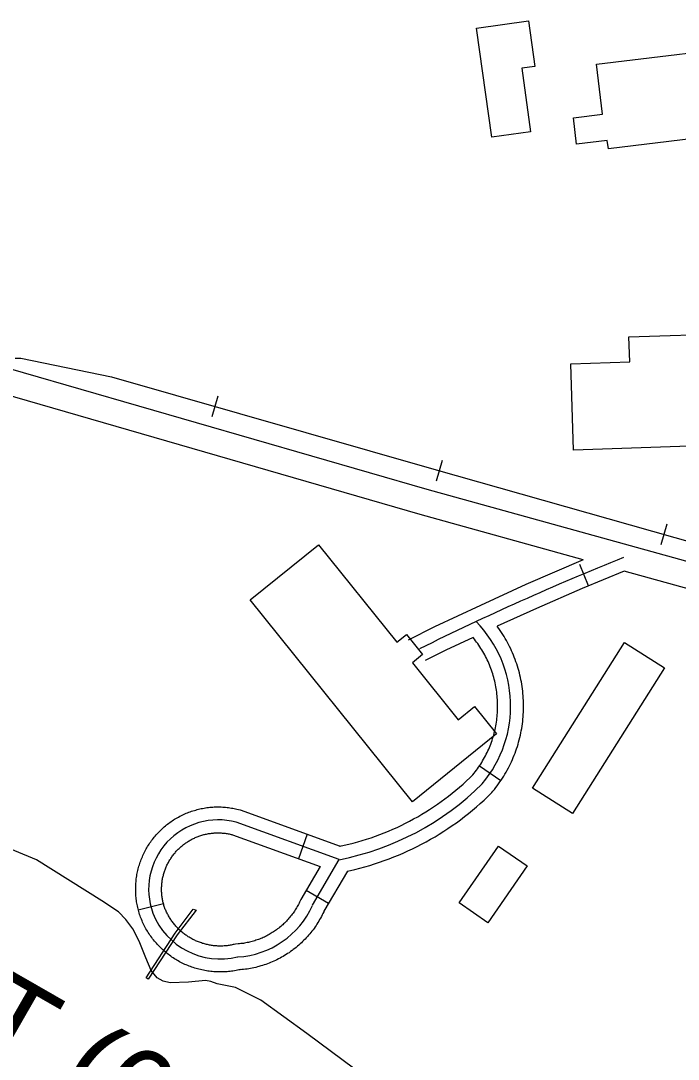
# Model space of a CAD drawing. Extents: x 3297716 to 3335574, y 688621 to 713991.
# Drawn here: x 3318260 to 3319021, y 703419 to 704620 of the extents above; entities that cross this region are included whole.
import ezdxf

# ---------------------------------------------------------------- set-up
doc = ezdxf.new("R2010")
doc.units = 0
for name, color, linetype in [('V-BLDG-OTLN', 7, 'Continuous'), ('V-CHAN-NAID', 7, 'Continuous'), ('V-RAIL-TRAK', 7, 'Continuous'), ('V-ROAD-CNTR', 7, 'Continuous'), ('V-SITE-STRC', 7, 'Continuous'), ('V-TOPO-SHOR', 7, 'Continuous')]:
    doc.layers.add(name, color=color, linetype=linetype)

msp = doc.modelspace()

# ---------------------------------------------------------------- linework, layer by layer
at = {"layer": 'V-BLDG-OTLN'}
for points in [[(3318805.4, 704485.3), (3318787.8, 704611.6), (3318848, 704620), (3318855.3, 704567.3), (3318840.1, 704565.2), (3318850.4, 704491.6)], [(3318926.7, 704569.7), (3319125.5, 704593.8), (3319137.4, 704495.8), (3318940.4, 704472), (3318939.2, 704481.5), (3318903.7, 704477.2), (3318900, 704507.7), (3318933.7, 704511.8)], [(3319201.9, 704133.7), (3318900.2, 704123.4), (3318896.8, 704223.3), (3318965.2, 704225.6), (3318964.2, 704254.3), (3319084, 704258.4), (3319085, 704229.8), (3319198.5, 704233.6)], [(3318713.6, 703716.8), (3318525.8, 703950.3), (3318604.9, 704014), (3318695.5, 703901.4), (3318706.7, 703910.4), (3318725.4, 703887.1), (3318713.6, 703877.6), (3318766.6, 703811.7), (3318785.6, 703826.9), (3318811.1, 703795.3)], [(3319005.3, 703871.6), (3318898.8, 703703.4), (3318852.6, 703732.6), (3318959.1, 703900.9)], [(3318767.8, 703600), (3318813.1, 703665.6), (3318846.4, 703642.6), (3318801.1, 703577)]]:
    msp.add_lwpolyline(points, close=True, dxfattribs=at)
at = {"layer": 'V-RAIL-TRAK'}
for points in [[(3318253.9, 704229.7), (3318260.4, 704229.7), (3318365.4, 704208.3), (3318738.4, 704101.3), (3319218.8, 703965.2)], [(3318260.4, 704229.7), (3318365.4, 704208.3), (3318738.4, 704101.3), (3319218.8, 703965.2)], [(3318488.6, 704185.9), (3318481.7, 704161.9)], [(3318748.1, 704111.5), (3318741.3, 704087.5)], [(3319007.9, 704037.9), (3319001.1, 704013.9)]]:
    msp.add_lwpolyline(points, dxfattribs=at)
at = {"layer": 'V-ROAD-CNTR'}
for p, q in [((3318917.4, 703966.5), (3318907.3, 703991.3)), ((3318791.3, 703758.2), (3318816, 703741.3)), ((3318592, 703679.3), (3318581.8, 703651)), ((3318616.5, 703599.2), (3318590.7, 703614.4)), ((3318396.4, 703591.7), (3318425.5, 703599))]:
    msp.add_line(p, q, dxfattribs=at)
for points in [[(3319201.2, 703947.5), (3318730.6, 704077.8), (3318129.6, 704251.5)], [(3318911.2, 703996.7), (3318722.5, 704049), (3318121.3, 704222.7)], [(3318911.2, 703996.7), (3318845.1, 703967.9), (3318792.3, 703943.8), (3318739.3, 703919), (3318708.6, 703903.7)], [(3318958.9, 703983.5), (3318910, 703963.5), (3318857.3, 703940.5), (3318811.8, 703919.8)], [(3319193.2, 703918.6), (3318958.9, 703983.5)], [(3318769.3, 703696.1), (3318774, 703699.7), (3318778.6, 703703.4), (3318783.2, 703707.1), (3318787.7, 703710.9), (3318792.2, 703714.8), (3318796.5, 703718.8), (3318800.8, 703722.8), (3318805.6, 703727.4), (3318806.8, 703729), (3318808.5, 703731), (3318810.2, 703733.2), (3318811.8, 703735.3), (3318813.4, 703737.5), (3318814.9, 703739.7), (3318816.5, 703741.9), (3318818, 703744.2), (3318819.4, 703746.5), (3318820.8, 703748.8), (3318822.1, 703751.1), (3318823.4, 703753.5), (3318824.7, 703755.9), (3318825.9, 703758.3), (3318827.1, 703760.7), (3318828.3, 703763.1), (3318829.4, 703765.6), (3318830.4, 703768.1), (3318831.4, 703770.6), (3318832.4, 703773.1), (3318833.3, 703775.6), (3318834.2, 703778.2), (3318835.1, 703780.7), (3318835.9, 703783.4), (3318836.6, 703785.9), (3318837.3, 703788.5), (3318838, 703791.1), (3318838.6, 703793.8), (3318839.1, 703796.4), (3318839.7, 703799), (3318840.1, 703801.7), (3318840.6, 703804.4), (3318840.9, 703807), (3318841.3, 703809.7), (3318841.6, 703812.4), (3318841.8, 703815.1), (3318842, 703817.8), (3318842.1, 703820.4), (3318842.2, 703823.2), (3318842.3, 703825.9), (3318842.3, 703828.5), (3318842.3, 703831.3), (3318842.2, 703834), (3318842, 703836.6), (3318841.8, 703839.3), (3318841.6, 703842), (3318841.3, 703844.7), (3318841, 703847.4), (3318840.6, 703850), (3318840.2, 703852.7), (3318839.8, 703855.4), (3318839.3, 703858), (3318838.7, 703860.7), (3318838.1, 703863.3), (3318837.4, 703865.9), (3318836.8, 703868.5), (3318836, 703871.1), (3318835.2, 703873.7), (3318834.4, 703876.3), (3318833.5, 703878.8), (3318832.6, 703881.4), (3318831.6, 703883.9), (3318830.6, 703886.4), (3318829.6, 703888.9), (3318828.5, 703891.4), (3318827.4, 703893.8), (3318826.2, 703896.2), (3318825, 703898.6), (3318823.7, 703901), (3318822.4, 703903.4), (3318821.1, 703905.7), (3318819.7, 703908), (3318818.2, 703910.3), (3318816.8, 703912.6), (3318815.3, 703914.8), (3318811.8, 703919.8)], [(3318783.9, 703906.7), (3318752.4, 703892), (3318728.5, 703880.1)], [(3318751.3, 703720.2), (3318755.6, 703723.4), (3318759.8, 703726.8), (3318764, 703730.2), (3318768.1, 703733.6), (3318772.2, 703737.2), (3318776.2, 703740.9), (3318780.1, 703744.5), (3318783.5, 703747.8), (3318783.7, 703748.1), (3318785.1, 703749.8), (3318786.4, 703751.5), (3318787.7, 703753.2), (3318789, 703755), (3318790.3, 703756.8), (3318791.5, 703758.6), (3318792.7, 703760.3), (3318793.8, 703762.2), (3318794.9, 703764.1), (3318796, 703765.9), (3318797.1, 703767.9), (3318798.1, 703769.8), (3318799.1, 703771.7), (3318800.1, 703773.7), (3318801, 703775.6), (3318801.9, 703777.6), (3318802.7, 703779.6), (3318803.5, 703781.6), (3318804.3, 703783.6), (3318805.1, 703785.7), (3318805.8, 703787.8), (3318806.5, 703789.8), (3318807.1, 703791.9), (3318807.7, 703794), (3318808.3, 703796.1), (3318808.8, 703798.2), (3318809.3, 703800.3), (3318809.8, 703802.5), (3318810.2, 703804.6), (3318810.5, 703806.7), (3318810.9, 703808.9), (3318811.2, 703811), (3318811.5, 703813.1), (3318811.7, 703815.3), (3318811.9, 703817.5), (3318812, 703819.7), (3318812.2, 703821.8), (3318812.2, 703824), (3318812.3, 703826.2), (3318812.3, 703828.4), (3318812.3, 703830.5), (3318812.2, 703832.7), (3318812.1, 703834.9), (3318811.9, 703837), (3318811.7, 703839.2), (3318811.5, 703841.3), (3318811.3, 703843.5), (3318811, 703845.7), (3318810.6, 703847.8), (3318810.3, 703849.9), (3318809.8, 703852.1), (3318809.4, 703854.2), (3318808.9, 703856.3), (3318808.4, 703858.5), (3318807.8, 703860.6), (3318807.2, 703862.7), (3318806.6, 703864.7), (3318805.9, 703866.8), (3318805.2, 703868.9), (3318804.5, 703870.9), (3318803.7, 703872.9), (3318802.9, 703875), (3318802.1, 703877), (3318801.2, 703878.9), (3318800.3, 703880.9), (3318799.3, 703882.9), (3318798.3, 703884.8), (3318797.3, 703886.7), (3318796.3, 703888.6), (3318795.2, 703890.6), (3318794.1, 703892.4), (3318792.9, 703894.2), (3318791.7, 703896), (3318790.5, 703897.9), (3318789.3, 703899.7), (3318788, 703901.4), (3318786.7, 703903.1), (3318785.4, 703904.9), (3318783.9, 703906.7)], [(3318408.1, 703666.5), (3318409, 703667.9), (3318409.9, 703669.3), (3318410.9, 703670.6), (3318411.8, 703672), (3318412.9, 703673.3), (3318413.9, 703674.6), (3318414.9, 703675.9), (3318416, 703677.2), (3318417.1, 703678.5), (3318418.2, 703679.7), (3318419.3, 703681), (3318420.5, 703682.2), (3318421.6, 703683.3), (3318422.8, 703684.5), (3318424, 703685.6), (3318425.3, 703686.8), (3318426.5, 703687.8), (3318427.8, 703688.9), (3318429.1, 703690), (3318430.4, 703691), (3318431.7, 703692), (3318433, 703693), (3318434.4, 703693.9), (3318435.8, 703694.9), (3318437.2, 703695.8), (3318438.5, 703696.7), (3318440, 703697.5), (3318441.4, 703698.4), (3318442.9, 703699.2), (3318444.4, 703700), (3318445.8, 703700.7), (3318447.3, 703701.5), (3318448.8, 703702.2), (3318450.3, 703702.9), (3318451.9, 703703.5), (3318453.4, 703704.1), (3318454.9, 703704.7), (3318456.5, 703705.3), (3318458.1, 703705.9), (3318459.6, 703706.4), (3318461.3, 703706.9), (3318462.9, 703707.3), (3318464.5, 703707.8), (3318466, 703708.2), (3318467.7, 703708.6), (3318469.3, 703708.9), (3318470.9, 703709.2), (3318472.6, 703709.5), (3318474.2, 703709.8), (3318475.9, 703710), (3318477.5, 703710.2), (3318479.2, 703710.4), (3318480.8, 703710.6), (3318482.5, 703710.7), (3318484.1, 703710.8), (3318485.8, 703710.9), (3318487.5, 703710.9), (3318489.2, 703710.9), (3318490.8, 703710.9), (3318492.4, 703710.8), (3318494.2, 703710.7), (3318495.8, 703710.6), (3318497.4, 703710.5), (3318499.1, 703710.3), (3318500.7, 703710.1), (3318502.4, 703709.9), (3318504.1, 703709.6), (3318505.7, 703709.4), (3318507.3, 703709.1), (3318509, 703708.7), (3318510.5, 703708.4), (3318512.2, 703708), (3318514.3, 703707.4), (3318630.1, 703665.5), (3318629.5, 703665.3), (3318634.8, 703666.5), (3318640, 703667.7), (3318645.2, 703669), (3318650.4, 703670.5), (3318655.6, 703671.9), (3318660.7, 703673.5), (3318665.8, 703675.2), (3318670.9, 703677), (3318676, 703678.9), (3318681, 703680.8), (3318686, 703682.9), (3318690.9, 703685), (3318695.9, 703687.2), (3318700.7, 703689.5), (3318705.6, 703691.9), (3318710.3, 703694.3), (3318715.1, 703696.9), (3318719.8, 703699.5), (3318724.5, 703702.3), (3318729.1, 703705), (3318733.6, 703707.9), (3318738.1, 703710.8), (3318742.6, 703713.9), (3318747, 703717), (3318751.3, 703720.2)], [(3318629, 703649.9), (3318509.8, 703693.1)], [(3318638.5, 703636.5), (3318647.2, 703638.6), (3318652.9, 703640), (3318658.5, 703641.6), (3318664.2, 703643.2), (3318669.9, 703645), (3318675.5, 703646.8), (3318681.1, 703648.8), (3318686.6, 703650.8), (3318692.1, 703653), (3318697.6, 703655.2), (3318703, 703657.5), (3318708.4, 703660), (3318713.7, 703662.5), (3318719.1, 703665.1), (3318724.3, 703667.8), (3318729.6, 703670.6), (3318734.7, 703673.5), (3318739.8, 703676.4), (3318744.8, 703679.5), (3318749.9, 703682.7), (3318754.8, 703685.9), (3318759.7, 703689.2), (3318764.5, 703692.6), (3318769.3, 703696.1)], [(3318433.5, 703650.5), (3318434.1, 703651.4), (3318434.7, 703652.4), (3318435.4, 703653.3), (3318436, 703654.3), (3318436.7, 703655.1), (3318437.4, 703656.1), (3318438.1, 703656.9), (3318438.9, 703657.8), (3318439.6, 703658.7), (3318440.4, 703659.6), (3318441.1, 703660.4), (3318441.9, 703661.2), (3318442.7, 703662), (3318443.6, 703662.8), (3318444.4, 703663.6), (3318445.2, 703664.3), (3318446.1, 703665.1), (3318447, 703665.8), (3318447.8, 703666.5), (3318448.7, 703667.3), (3318449.7, 703668), (3318450.5, 703668.6), (3318451.5, 703669.3), (3318452.4, 703669.9), (3318453.4, 703670.5), (3318454.4, 703671.2), (3318455.3, 703671.7), (3318456.3, 703672.3), (3318457.3, 703672.9), (3318458.3, 703673.4), (3318459.3, 703673.9), (3318460.3, 703674.4), (3318461.4, 703674.9), (3318462.4, 703675.4), (3318463.4, 703675.8), (3318464.5, 703676.3), (3318465.6, 703676.7), (3318466.6, 703677.1), (3318467.7, 703677.4), (3318468.8, 703677.8), (3318469.9, 703678.1), (3318471, 703678.5), (3318472.1, 703678.8), (3318473.2, 703679), (3318474.3, 703679.3), (3318475.4, 703679.5), (3318476.5, 703679.8), (3318477.7, 703680), (3318478.8, 703680.1), (3318479.9, 703680.3), (3318481.1, 703680.5), (3318482.2, 703680.6), (3318483.3, 703680.7), (3318484.4, 703680.8), (3318485.6, 703680.8), (3318486.7, 703680.9), (3318487.8, 703680.9), (3318489, 703680.9), (3318490.2, 703680.9), (3318491.3, 703680.9), (3318492.4, 703680.8), (3318493.5, 703680.7), (3318494.7, 703680.6), (3318495.8, 703680.5), (3318497, 703680.4), (3318498, 703680.2), (3318499.2, 703680), (3318500.3, 703679.8), (3318501.4, 703679.6), (3318502.6, 703679.4), (3318503.7, 703679.1), (3318504.8, 703678.9), (3318505.3, 703678.7), (3318606.9, 703642)], [(3318455.2, 703526.8), (3318453.6, 703527.4), (3318452, 703528.1), (3318450.4, 703528.8), (3318448.8, 703529.5), (3318447.3, 703530.3), (3318445.8, 703531.1), (3318444.2, 703531.9), (3318442.7, 703532.7), (3318441.2, 703533.6), (3318439.7, 703534.5), (3318438.3, 703535.3), (3318436.8, 703536.3), (3318435.4, 703537.3), (3318434, 703538.2), (3318432.6, 703539.3), (3318431.2, 703540.3), (3318429.8, 703541.4), (3318428.5, 703542.4), (3318427.2, 703543.5), (3318425.9, 703544.7), (3318424.6, 703545.8), (3318423.3, 703547), (3318422.1, 703548.2), (3318420.8, 703549.4), (3318419.7, 703550.7), (3318418.5, 703551.9), (3318417.3, 703553.2), (3318416.2, 703554.5), (3318415.1, 703555.8), (3318414, 703557.2), (3318412.9, 703558.5), (3318411.9, 703559.9), (3318410.9, 703561.3), (3318409.9, 703562.7), (3318408.9, 703564.2), (3318407.9, 703565.6), (3318407.1, 703567), (3318406.2, 703568.5), (3318405.3, 703570), (3318404.4, 703571.6), (3318403.6, 703573.1), (3318402.9, 703574.6), (3318402.1, 703576.2), (3318401.3, 703577.7), (3318400.7, 703579.3), (3318400, 703580.9), (3318399.3, 703582.6), (3318399, 703583.5), (3318398.4, 703585), (3318397.9, 703586.6), (3318397.4, 703588.2), (3318396.9, 703589.8), (3318396.5, 703591.4), (3318396.1, 703593), (3318395.7, 703594.6), (3318395.4, 703596.3), (3318395, 703597.9), (3318394.7, 703599.5), (3318394.5, 703601.2), (3318394.2, 703602.8), (3318394, 703604.4), (3318393.8, 703606.1), (3318393.7, 703607.8), (3318393.6, 703609.4), (3318393.5, 703611.1), (3318393.4, 703612.8), (3318393.4, 703614.4), (3318393.4, 703616.1), (3318393.4, 703617.7), (3318393.4, 703619.4), (3318393.5, 703621.1), (3318393.6, 703622.7), (3318393.8, 703624.4), (3318393.9, 703626), (3318394.1, 703627.7), (3318394.4, 703629.4), (3318394.6, 703631), (3318394.9, 703632.6), (3318395.2, 703634.3), (3318395.6, 703635.9), (3318395.9, 703637.5), (3318396.3, 703639.1), (3318396.7, 703640.7), (3318397.2, 703642.3), (3318397.7, 703644), (3318398.2, 703645.5), (3318398.7, 703647.1), (3318399.3, 703648.7), (3318399.9, 703650.2), (3318400.5, 703651.7), (3318401.1, 703653.3), (3318401.8, 703654.8), (3318402.5, 703656.3), (3318403.2, 703657.8), (3318404, 703659.3), (3318404.8, 703660.8), (3318405.6, 703662.2), (3318406.4, 703663.6), (3318407.2, 703665.1), (3318408.1, 703666.5)], [(3318466.1, 703554.7), (3318465, 703555.2), (3318463.9, 703555.6), (3318462.8, 703556.1), (3318461.7, 703556.6), (3318460.6, 703557.2), (3318459.6, 703557.7), (3318458.5, 703558.3), (3318457.4, 703558.9), (3318456.4, 703559.4), (3318455.4, 703560.1), (3318454.3, 703560.7), (3318453.4, 703561.3), (3318452.4, 703562), (3318451.3, 703562.7), (3318450.4, 703563.4), (3318449.4, 703564.1), (3318448.5, 703564.9), (3318447.5, 703565.7), (3318446.6, 703566.4), (3318445.7, 703567.2), (3318444.8, 703568), (3318443.9, 703568.8), (3318443.1, 703569.6), (3318442.2, 703570.5), (3318441.4, 703571.4), (3318440.6, 703572.2), (3318439.8, 703573.1), (3318439, 703574), (3318438.2, 703575), (3318437.4, 703575.9), (3318436.7, 703576.8), (3318436, 703577.8), (3318435.2, 703578.8), (3318434.6, 703579.8), (3318433.9, 703580.7), (3318433.2, 703581.7), (3318432.6, 703582.8), (3318432, 703583.8), (3318431.4, 703584.9), (3318430.8, 703585.9), (3318430.2, 703586.9), (3318429.7, 703588.1), (3318429.1, 703589.1), (3318428.6, 703590.2), (3318428.1, 703591.3), (3318427.7, 703592.4), (3318427.3, 703593.4), (3318427.2, 703593.6), (3318426.8, 703594.6), (3318426.5, 703595.8), (3318426.1, 703596.8), (3318425.8, 703597.9), (3318425.5, 703599), (3318425.2, 703600.2), (3318425, 703601.2), (3318424.7, 703602.3), (3318424.5, 703603.5), (3318424.3, 703604.6), (3318424.1, 703605.7), (3318424, 703606.8), (3318423.8, 703608), (3318423.7, 703609.1), (3318423.6, 703610.2), (3318423.5, 703611.4), (3318423.4, 703612.5), (3318423.4, 703613.6), (3318423.4, 703614.8), (3318423.4, 703615.9), (3318423.4, 703617.1), (3318423.4, 703618.2), (3318423.5, 703619.3), (3318423.6, 703620.5), (3318423.7, 703621.6), (3318423.8, 703622.8), (3318423.9, 703623.9), (3318424, 703625), (3318424.2, 703626.1), (3318424.4, 703627.3), (3318424.6, 703628.4), (3318424.9, 703629.5), (3318425.1, 703630.6), (3318425.4, 703631.7), (3318425.7, 703632.8), (3318426, 703633.9), (3318426.3, 703635), (3318426.7, 703636.1), (3318427, 703637.2), (3318427.4, 703638.2), (3318427.8, 703639.3), (3318428.3, 703640.4), (3318428.7, 703641.4), (3318429.1, 703642.4), (3318429.6, 703643.5), (3318430.1, 703644.5), (3318430.6, 703645.6), (3318431.2, 703646.5), (3318431.7, 703647.5), (3318432.3, 703648.5), (3318432.9, 703649.5), (3318433.5, 703650.5)], [(3318597.9, 703597.1), (3318629, 703649.9)], [(3318638.5, 703636.5), (3318611.2, 703590.2), (3318611, 703589.6), (3318610.1, 703587.8), (3318609.2, 703586), (3318608.3, 703584.2), (3318607.3, 703582.4), (3318606.3, 703580.6), (3318605.3, 703578.9), (3318604.3, 703577.2), (3318603.2, 703575.4), (3318602.1, 703573.8), (3318601, 703572.1), (3318599.8, 703570.4), (3318598.6, 703568.8), (3318597.4, 703567.2), (3318596.1, 703565.6), (3318594.8, 703564.1), (3318593.5, 703562.5), (3318592.2, 703561), (3318590.8, 703559.5), (3318589.4, 703558), (3318588, 703556.6), (3318586.6, 703555.1), (3318585.1, 703553.7), (3318583.6, 703552.4), (3318582.1, 703551), (3318580.6, 703549.7), (3318579.1, 703548.4), (3318577.5, 703547.1), (3318575.8, 703545.9), (3318574.3, 703544.7), (3318572.6, 703543.5), (3318570.9, 703542.3), (3318569.2, 703541.2), (3318567.6, 703540.1), (3318565.8, 703539.1), (3318564.1, 703538), (3318562.3, 703537), (3318560.6, 703536.1), (3318558.8, 703535.1), (3318556.9, 703534.2), (3318555.1, 703533.3), (3318553.3, 703532.5), (3318551.4, 703531.6), (3318549.6, 703530.9), (3318547.7, 703530.1), (3318545.8, 703529.4), (3318543.9, 703528.7), (3318542, 703528.1), (3318540.1, 703527.5), (3318538.1, 703526.9), (3318536.1, 703526.3), (3318534.2, 703525.8), (3318532.3, 703525.3), (3318530.3, 703524.9), (3318528.3, 703524.5), (3318526.3, 703524.1), (3318524.3, 703523.7), (3318522.3, 703523.4), (3318520.3, 703523.2), (3318518.3, 703522.9), (3318516.3, 703522.7), (3318514.2, 703522.6), (3318513.7, 703522.5), (3318514.5, 703522.7), (3318512.8, 703522.3), (3318511.1, 703522), (3318509.5, 703521.7), (3318507.8, 703521.3), (3318506, 703521.1), (3318504.3, 703520.8), (3318502.7, 703520.6), (3318500.9, 703520.4), (3318499.2, 703520.3), (3318497.5, 703520.2), (3318495.7, 703520.1), (3318494.1, 703520), (3318492.3, 703520), (3318490.6, 703520), (3318488.9, 703520), (3318487.1, 703520), (3318485.4, 703520.1), (3318483.7, 703520.3), (3318482, 703520.4), (3318480.2, 703520.6), (3318478.5, 703520.8), (3318476.8, 703521), (3318475.2, 703521.3), (3318473.4, 703521.6), (3318471.7, 703521.9), (3318470.1, 703522.3), (3318468.4, 703522.7), (3318466.6, 703523.1), (3318465, 703523.5), (3318463.4, 703524), (3318461.7, 703524.5), (3318460, 703525), (3318458.4, 703525.6), (3318456.8, 703526.2), (3318455.2, 703526.8)], [(3318606.9, 703642), (3318584.5, 703603.9), (3318583.8, 703602.2), (3318583.1, 703600.9), (3318582.4, 703599.5), (3318581.7, 703598.2), (3318581, 703596.9), (3318580.3, 703595.6), (3318579.5, 703594.2), (3318578.8, 703593), (3318578, 703591.7), (3318577.1, 703590.4), (3318576.3, 703589.2), (3318575.5, 703588), (3318574.5, 703586.8), (3318573.6, 703585.6), (3318572.7, 703584.4), (3318571.8, 703583.2), (3318570.8, 703582.1), (3318569.8, 703581), (3318568.8, 703579.8), (3318567.8, 703578.8), (3318566.7, 703577.7), (3318565.6, 703576.6), (3318564.6, 703575.6), (3318563.5, 703574.6), (3318562.4, 703573.6), (3318561.2, 703572.6), (3318560, 703571.6), (3318558.9, 703570.7), (3318557.7, 703569.8), (3318556.5, 703568.9), (3318555.3, 703568), (3318554.1, 703567.2), (3318552.8, 703566.3), (3318551.5, 703565.5), (3318550.3, 703564.7), (3318549, 703564), (3318547.7, 703563.2), (3318546.3, 703562.5), (3318545, 703561.8), (3318543.7, 703561.1), (3318542.3, 703560.4), (3318541, 703559.8), (3318539.6, 703559.2), (3318538.2, 703558.6), (3318536.8, 703558.1), (3318535.4, 703557.6), (3318534, 703557), (3318532.6, 703556.6), (3318531.1, 703556.1), (3318529.7, 703555.7), (3318528.3, 703555.3), (3318526.8, 703554.9), (3318525.3, 703554.5), (3318523.9, 703554.2), (3318522.4, 703553.9), (3318521, 703553.6), (3318519.5, 703553.4), (3318518, 703553.1), (3318516.5, 703552.9), (3318515, 703552.8), (3318513.5, 703552.6), (3318512, 703552.5), (3318509, 703552.3), (3318507.5, 703551.9), (3318506.3, 703551.6), (3318505.1, 703551.4), (3318503.9, 703551.1), (3318502.7, 703550.9), (3318501.6, 703550.7), (3318500.4, 703550.6), (3318499.2, 703550.4), (3318498, 703550.3), (3318496.8, 703550.2), (3318495.6, 703550.1), (3318494.4, 703550), (3318493.2, 703550), (3318492, 703550), (3318490.8, 703550), (3318489.6, 703550), (3318488.4, 703550), (3318487.2, 703550.1), (3318486, 703550.2), (3318484.8, 703550.3), (3318483.6, 703550.4), (3318482.4, 703550.5), (3318481.2, 703550.7), (3318480, 703550.9), (3318478.8, 703551.1), (3318477.7, 703551.3), (3318476.5, 703551.6), (3318475.3, 703551.8), (3318474.2, 703552.1), (3318473, 703552.4), (3318471.8, 703552.8), (3318470.7, 703553.1), (3318469.5, 703553.5), (3318468.4, 703553.9), (3318467.3, 703554.3), (3318466.1, 703554.7)]]:
    msp.add_lwpolyline(points, dxfattribs=at)
for centre, radius, start, end in [((3320196, 700917.5), 3321.2, 111.8858, 116.3511), ((3318687.7, 703827.5), 139.6, 319.9211, 44.3953), ((3318566.7, 703967.5), 323.7, 281.0904, 314.7351), ((3318488.7, 703615.6), 80.3, 74.717, 200.1119), ((3318505.7, 703638.2), 101, 273.2455, 335.9388), ((3318491.3, 703618.9), 83.9, 201.5901, 283.8498)]:
    msp.add_arc(centre, radius, start, end, dxfattribs=at)
at = {"layer": 'V-SITE-STRC'}
msp.add_lwpolyline([(3318463.4, 703591.4), (3318441.5, 703562.8), (3318408, 703511.5), (3318405.4, 703513.4), (3318438.9, 703564.7), (3318460.1, 703592.7)], close=True, dxfattribs=at)
at = {"layer": 'V-TOPO-SHOR'}
msp.add_lwpolyline([(3318646.9, 703407.5), (3318591.6, 703448.8), (3318538.2, 703487.4), (3318508.9, 703502.2), (3318487.7, 703506.2), (3318480.2, 703508.9), (3318474.1, 703510.2), (3318454.4, 703508.1), (3318433.2, 703507.3), (3318425.1, 703509.3), (3318418.2, 703513.4), (3318411.4, 703521.5), (3318405.2, 703536.5), (3318397.6, 703555.5), (3318390, 703569.8), (3318381.8, 703580.6), (3318373.6, 703589.5), (3318354.4, 703602.3), (3318278.6, 703649.7), (3318223.3, 703672.6)], dxfattribs=at)

# ---------------------------------------------------------------- texts
at = {"layer": 'V-CHAN-NAID'}
msp.add_text('NAVIGATIONAL LIGHT (64.2)', height=100, rotation=330.1675, dxfattribs=at).set_placement((3317033.5, 704103.8))

doc.saveas('drawing.dxf')
